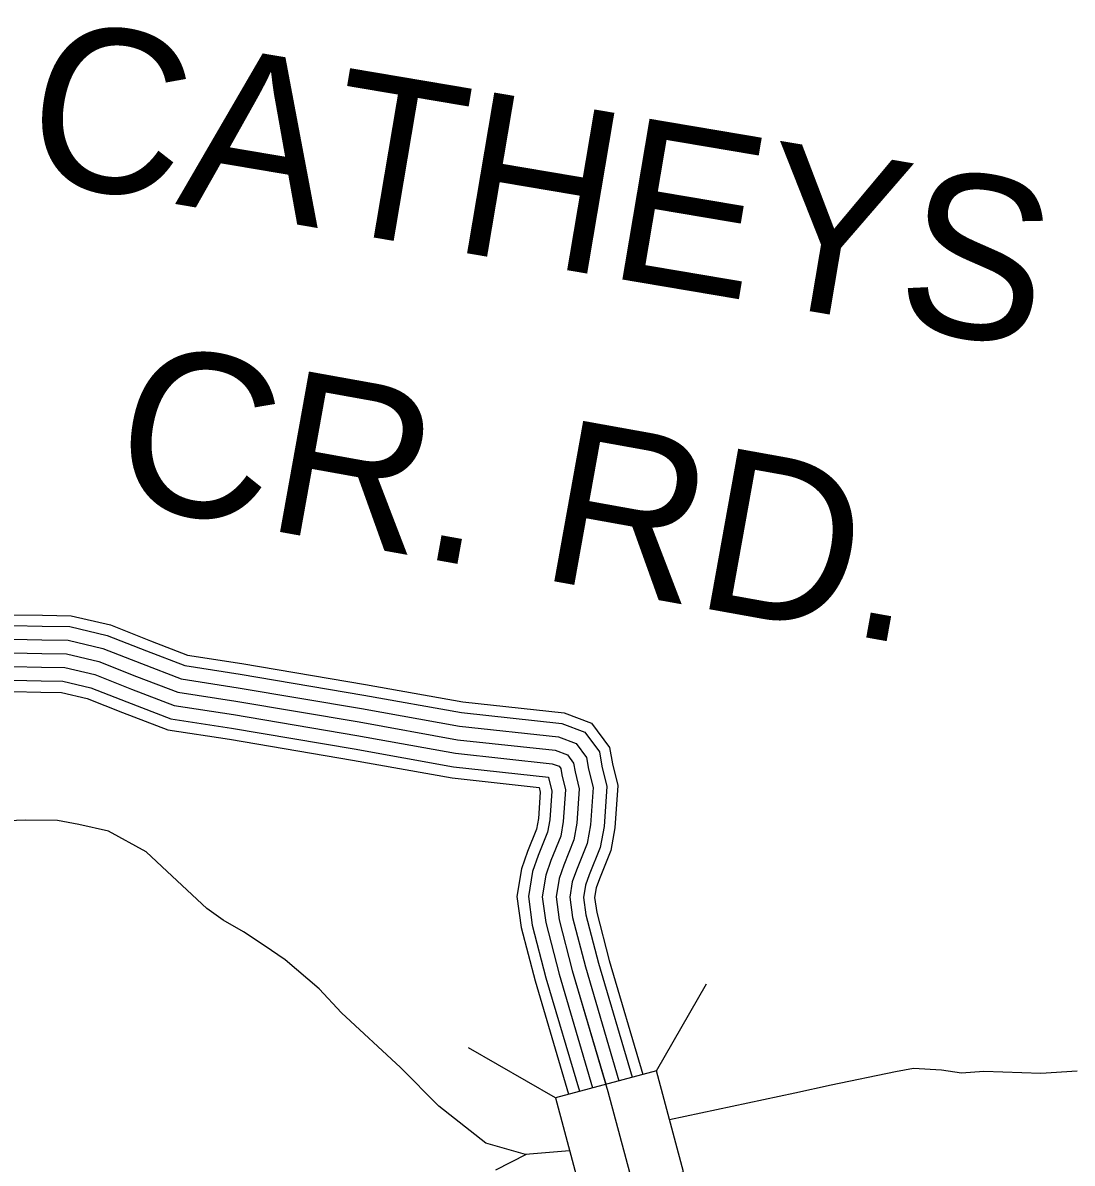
# Model space of a CAD drawing. Extents: x 1551132 to 1791609, y 378168 to 563823.
# Drawn here: x 1574445 to 1576826, y 475085 to 477673 of the extents above; entities that cross this region are included whole.
import ezdxf

# ---------------------------------------------------------------- set-up
doc = ezdxf.new("R2010")
doc.units = 0
for name, color, linetype in [('DESIGN - ROW - Right-of-Way and Easement Labels', 7, 'Continuous'), ('DESIGN - TRANSPORTATION - Text', 7, 'Continuous'), ('SURVEY - CONTOURS - Index with Text', 7, 'Continuous'), ('SURVEY - DRAINAGE - Storm Sewer', 7, 'Continuous')]:
    doc.layers.add(name, color=color, linetype=linetype)

msp = doc.modelspace()

# ---------------------------------------------------------------- linework, layer by layer
at = {"layer": 'DESIGN - TRANSPORTATION - Text'}
for points in [[(1575685.65, 475112.724), (1575585.677, 475104.132), (1575495.879, 475129.966), (1575388.657, 475214.068), (1575302.159, 475301.487), (1575168.312, 475425.682), (1575117.255, 475480.525), (1575040.39, 475545.785), (1574992.975, 475578.552), (1574945.526, 475609.328), (1574900.01, 475636.071), (1574862.478, 475662.68), (1574783.755, 475735.973), (1574724.706, 475790.941), (1574639.567, 475838.326), (1574571.885, 475853.418), (1574524.086, 475862.184), (1574450.196, 475863.368), (1574352.24, 475858.934)], [(1576836.998, 475293.096), (1576755.025, 475288.413), (1576625.244, 475292.488), (1576575.254, 475289.288), (1576529.413, 475296.029), (1576466.215, 475299.271), (1576425.466, 475291.688), (1576279.169, 475262.02), (1576196.963, 475243.328), (1575912.728, 475183.218)], [(1575587.377, 475104.282), (1575517.745, 475068.44)]]:
    msp.add_lwpolyline(points, dxfattribs=at)
at = {"layer": 'SURVEY - CONTOURS - Index with Text'}
for points in [[(1574421.714, 476329.438), (1574489.529, 476328.188), (1574554.852, 476326.988), (1574643.717, 476306.038), (1574734.623, 476270.254), (1574819.088, 476237.903), (1574942.343, 476218.761), (1575222.853, 476171.36), (1575443.864, 476131.625), (1575673.701, 476106.633), (1575735.508, 476083.241), (1575776.565, 476028.29), (1575783.34, 475990.597), (1575795.189, 475941.762), (1575788.406, 475845.685), (1575779.306, 475794.417), (1575753.482, 475730.04), (1575746.099, 475709.198), (1575742.599, 475687.614), (1575747.19, 475653.313), (1575775.348, 475544.952), (1575851.654, 475286.212)], [(1574421.755, 476304.713), (1574489.07, 476303.479), (1574551.761, 476302.321), (1574636.317, 476282.387), (1574725.673, 476247.22), (1574812.696, 476213.885), (1574938.393, 476194.36), (1575218.603, 476147.017), (1575440.34, 476107.141), (1575667.901, 476082.399), (1575720.025, 476062.674), (1575753.274, 476018.173), (1575759.149, 475985.489), (1575770.265, 475939.671), (1575763.84, 475848.727), (1575755.415, 475801.25), (1575730.357, 475738.774), (1575722.058, 475715.356), (1575717.616, 475687.956), (1575722.891, 475648.546), (1575751.523, 475538.344), (1575827.772, 475279.812)], [(1574421.805, 476273.712), (1574488.504, 476272.478), (1574547.869, 476271.387), (1574627.042, 476252.72), (1574714.457, 476218.319), (1574804.68, 476183.751), (1574933.426, 476163.759), (1575213.278, 476116.475), (1575435.915, 476076.441), (1575660.618, 476052.007), (1575700.6, 476036.873), (1575724.058, 476005.481), (1575728.799, 475979.088), (1575739.007, 475937.046), (1575733.032, 475852.535), (1575725.458, 475809.817), (1575701.35, 475749.724), (1575691.908, 475723.073), (1575686.275, 475688.397), (1575692.417, 475642.563), (1575721.649, 475530.06), (1575797.797, 475271.862)], [(1574421.855, 476242.703), (1574487.929, 476241.486), (1574543.986, 476240.453), (1574617.759, 476223.061), (1574703.232, 476189.418), (1574796.671, 476153.626), (1574928.468, 476133.158), (1575207.953, 476085.932), (1575431.49, 476045.74), (1575653.343, 476021.614), (1575681.175, 476011.081), (1575694.842, 475992.789), (1575698.458, 475972.68), (1575707.741, 475934.42), (1575702.225, 475856.343), (1575695.492, 475818.384), (1575672.342, 475760.674), (1575661.759, 475730.798), (1575654.943, 475688.831), (1575661.942, 475636.588), (1575691.775, 475521.776), (1575772.614, 475247.669), (1575826.78, 475044.214)], [(1574421.855, 476242.703), (1574487.929, 476241.486), (1574543.986, 476240.453), (1574617.759, 476223.061), (1574703.232, 476189.418), (1574796.671, 476153.626), (1574928.468, 476133.158), (1575207.953, 476085.932), (1575431.49, 476045.74), (1575653.343, 476021.614), (1575681.175, 476011.081), (1575694.842, 475992.789), (1575698.458, 475972.68), (1575707.741, 475934.42), (1575702.225, 475856.343), (1575695.492, 475818.384), (1575672.342, 475760.674), (1575661.759, 475730.798), (1575654.943, 475688.831), (1575661.942, 475636.588), (1575691.775, 475521.776), (1575767.856, 475263.811)], [(1574421.905, 476211.693), (1574487.354, 476210.494), (1574540.102, 476209.519), (1574608.476, 476193.401), (1574692.007, 476160.517), (1574788.663, 476123.5), (1574923.51, 476102.558), (1575202.628, 476055.39), (1575427.065, 476015.039), (1575646.068, 475991.222), (1575661.751, 475985.288), (1575665.626, 475980.097), (1575668.117, 475966.271), (1575676.476, 475931.795), (1575671.417, 475860.152), (1575665.526, 475826.951), (1575643.335, 475771.625), (1575631.61, 475738.524), (1575623.61, 475689.264), (1575631.468, 475630.613), (1575661.901, 475513.493), (1575737.899, 475255.786)], [(1574421.955, 476180.693), (1574486.787, 476179.493), (1574536.211, 476178.584), (1574599.201, 476163.734), (1574680.791, 476131.617), (1574780.647, 476093.366), (1574918.543, 476071.957), (1575197.304, 476024.847), (1575422.64, 475984.338), (1575637.576, 475960.963), (1575637.768, 475959.871), (1575645.218, 475929.17), (1575640.61, 475863.96), (1575635.568, 475835.518), (1575614.327, 475782.575), (1575601.46, 475746.241), (1575592.269, 475689.706), (1575600.994, 475624.629), (1575632.026, 475505.209), (1575707.958, 475247.744)], [(1574421.997, 476154.967), (1574486.312, 476153.784), (1574532.986, 476152.925), (1574591.501, 476139.125), (1574671.483, 476107.649), (1574773.997, 476068.373), (1574914.427, 476046.565), (1575192.887, 475999.513), (1575418.973, 475958.863), (1575616.769, 475937.354), (1575619.285, 475926.995), (1575615.052, 475867.127), (1575610.71, 475842.626), (1575590.261, 475791.658), (1575576.444, 475752.649), (1575566.278, 475690.064), (1575575.711, 475619.671), (1575607.235, 475498.334), (1575683.108, 475241.077)]]:
    msp.add_lwpolyline(points, dxfattribs=at)
at = {"layer": 'SURVEY - DRAINAGE - Storm Sewer'}
for p, q in [((1575882.885, 475294.586), (1575996.456, 475491.281)), ((1575653.386, 475233.097), (1575456.683, 475346.65))]:
    msp.add_line(p, q, dxfattribs=at)
msp.add_lwpolyline([(1575714.892, 475003.589), (1575944.383, 475065.087), (1575882.885, 475294.586), (1575653.386, 475233.097)], close=True, dxfattribs=at)

# ---------------------------------------------------------------- texts
at = {"layer": 'DESIGN - ROW - Right-of-Way and Easement Labels'}
for s, height, rotation, p in [('CATHEYS', 369.9917, 350.408672, (1574437.389, 477321.247)), ('CR. RD.', 369.9918, 349.793906, (1574637.142, 476587.662))]:
    msp.add_text(s, height=height, rotation=rotation, dxfattribs=at).set_placement(p)

doc.saveas('drawing.dxf')
